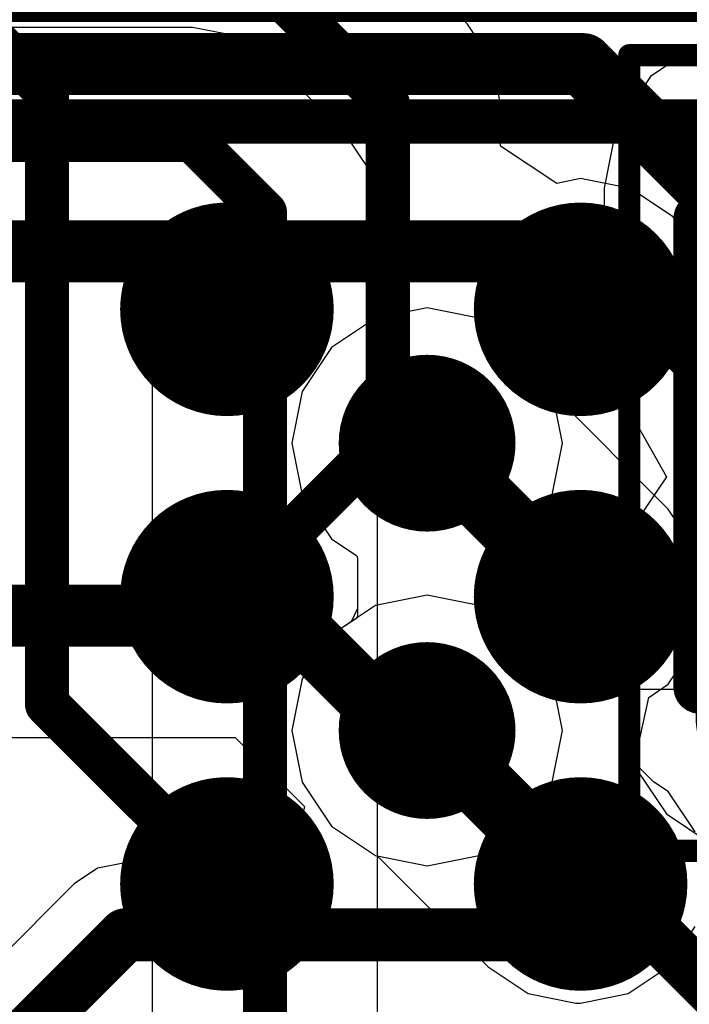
# Model space of a CAD drawing. Header units: millimetres. Extents: x -2 to 68, y -2 to 27.4.
# Tile 541 of 594: x 47.4 to 48.9, y 20.8 to 23. Entities that reach past the tile are written whole.
import ezdxf

# ---------------------------------------------------------------- set-up
doc = ezdxf.new("R2010")
doc.units = ezdxf.units.MM
for name, color, linetype in [('BottomLayer', 5, 'Continuous'), ('BottomPaste', 16, 'Continuous'), ('BottomSolder', 6, 'Continuous'), ('DrillGuide', 244, 'Continuous'), ('Mechanical10', 56, 'Continuous'), ('Mechanical13', 56, 'Continuous'), ('Mechanical15', 56, 'Continuous'), ('Mechanical6', 56, 'Continuous'), ('MidLayer1', 16, 'Continuous'), ('MidLayer2', 76, 'Continuous'), ('MidLayer3', 90, 'Continuous'), ('MidLayer4', 156, 'Continuous'), ('MidLayer5', 130, 'Continuous'), ('MidLayer6', 216, 'Continuous'), ('MidLayer7', 6, 'Continuous'), ('MidLayer8', 54, 'Continuous'), ('MultiLayer', 9, 'Continuous'), ('TopLayer', 1, 'Continuous'), ('TopPaste', 8, 'Continuous'), ('TopSolder', 216, 'Continuous'), ('ViaHoleLayer', 16, 'Continuous')]:
    doc.layers.add(name, color=color, linetype=linetype)

# ---------------------------------------------------------------- blocks, each defined once
blk = doc.blocks.new('MT53D512M32D2DS_053_WT_D_F_________1_168')
at = {"layer": 'Mechanical13', "const_width": 0.1}
blk.add_lwpolyline([(5, -7.25), (-5, -7.25)], dxfattribs=at)
at = {"layer": 'Mechanical15', "const_width": 0.05}
blk.add_lwpolyline([(5.25, -7.5), (-5.25, -7.5)], dxfattribs=at)
at = {"layer": 'TopLayer', "const_width": 0.14}
for points in [[(2.73, -5.525, 1), (2.87, -5.525, 1)], [(3.53, -5.525, 1), (3.67, -5.525, 1)], [(2.73, -6.175, 1), (2.87, -6.175, 1)], [(3.53, -6.175, 1), (3.67, -6.175, 1)], [(2.73, -6.825, 1), (2.87, -6.825, 1)], [(3.53, -6.825, 1), (3.67, -6.825, 1)]]:
    blk.add_lwpolyline(points, format="xyb", close=True, dxfattribs=at)
at = {"layer": 'TopPaste', "const_width": 0.14}
for points in [[(2.73, -5.525, 1), (2.87, -5.525, 1)], [(3.53, -5.525, 1), (3.67, -5.525, 1)], [(2.73, -6.175, 1), (2.87, -6.175, 1)], [(3.53, -6.175, 1), (3.67, -6.175, 1)], [(2.73, -6.825, 1), (2.87, -6.825, 1)], [(3.53, -6.825, 1), (3.67, -6.825, 1)]]:
    blk.add_lwpolyline(points, format="xyb", close=True, dxfattribs=at)
at = {"layer": 'TopSolder', "const_width": 0.2416}
for points in [[(2.6792, -5.525, 1), (2.9208, -5.525, 1)], [(3.4792, -5.525, 1), (3.7208, -5.525, 1)], [(2.6792, -6.175, 1), (2.9208, -6.175, 1)], [(3.4792, -6.175, 1), (3.7208, -6.175, 1)], [(2.6792, -6.825, 1), (2.9208, -6.825, 1)], [(3.4792, -6.825, 1), (3.7208, -6.825, 1)]]:
    blk.add_lwpolyline(points, format="xyb", close=True, dxfattribs=at)
blk = doc.blocks.new('CAP_0402_B_302')
at = {"layer": 'BottomLayer', "const_width": 0.1508}
for points in [[(-0.6746, 0.1392, 1), (-0.5238, 0.1392, 1)], [(-0.3462, 0.1392, 1), (-0.1954, 0.1392, 1)], [(0.1954, 0.1392, 1), (0.3462, 0.1392, 1)], [(0.5238, 0.1392, 1), (0.6746, 0.1392, 1)], [(-0.6746, -0.1392, 1), (-0.5238, -0.1392, 1)], [(-0.3462, -0.1392, 1), (-0.1954, -0.1392, 1)], [(0.1954, -0.1392, 1), (0.3462, -0.1392, 1)], [(0.5238, -0.1392, 1), (0.6746, -0.1392, 1)]]:
    blk.add_lwpolyline(points, format="xyb", close=True, dxfattribs=at)
at = {"layer": 'BottomLayer'}
for points in [[(-0.2708, 0.29), (-0.5992, 0.29), (-0.2708, -0.29), (-0.5992, -0.29)], [(0.2708, -0.29), (0.5992, -0.29), (0.2708, 0.29), (0.5992, 0.29)], [(-0.12, 0.1392), (-0.75, 0.1392), (-0.12, -0.1392), (-0.75, -0.1392)], [(0.12, -0.1392), (0.75, -0.1392), (0.12, 0.1392), (0.75, 0.1392)]]:
    blk.add_solid(points, dxfattribs=at)
at = {"layer": 'BottomPaste', "const_width": 0.1508}
for points in [[(-0.6746, 0.1392, 1), (-0.5238, 0.1392, 1)], [(-0.3462, 0.1392, 1), (-0.1954, 0.1392, 1)], [(0.1954, 0.1392, 1), (0.3462, 0.1392, 1)], [(0.5238, 0.1392, 1), (0.6746, 0.1392, 1)], [(-0.6746, -0.1392, 1), (-0.5238, -0.1392, 1)], [(-0.3462, -0.1392, 1), (-0.1954, -0.1392, 1)], [(0.1954, -0.1392, 1), (0.3462, -0.1392, 1)], [(0.5238, -0.1392, 1), (0.6746, -0.1392, 1)]]:
    blk.add_lwpolyline(points, format="xyb", close=True, dxfattribs=at)
at = {"layer": 'BottomPaste'}
for points in [[(-0.2708, 0.29), (-0.5992, 0.29), (-0.2708, -0.29), (-0.5992, -0.29)], [(0.2708, -0.29), (0.5992, -0.29), (0.2708, 0.29), (0.5992, 0.29)], [(-0.12, 0.1392), (-0.75, 0.1392), (-0.12, -0.1392), (-0.75, -0.1392)], [(0.12, -0.1392), (0.75, -0.1392), (0.12, 0.1392), (0.75, 0.1392)]]:
    blk.add_solid(points, dxfattribs=at)
at = {"layer": 'BottomSolder', "const_width": 0.1508}
for points in [[(-0.6746, 0.1392, 1), (-0.5238, 0.1392, 1)], [(-0.3462, 0.1392, 1), (-0.1954, 0.1392, 1)], [(0.1954, 0.1392, 1), (0.3462, 0.1392, 1)], [(0.5238, 0.1392, 1), (0.6746, 0.1392, 1)], [(-0.6746, -0.1392, 1), (-0.5238, -0.1392, 1)], [(-0.3462, -0.1392, 1), (-0.1954, -0.1392, 1)], [(0.1954, -0.1392, 1), (0.3462, -0.1392, 1)], [(0.5238, -0.1392, 1), (0.6746, -0.1392, 1)]]:
    blk.add_lwpolyline(points, format="xyb", close=True, dxfattribs=at)
at = {"layer": 'BottomSolder'}
for points in [[(-0.2708, 0.29), (-0.5992, 0.29), (-0.2708, -0.29), (-0.5992, -0.29)], [(0.2708, -0.29), (0.5992, -0.29), (0.2708, 0.29), (0.5992, 0.29)], [(-0.12, 0.1392), (-0.75, 0.1392), (-0.12, -0.1392), (-0.75, -0.1392)], [(0.12, -0.1392), (0.75, -0.1392), (0.12, 0.1392), (0.75, 0.1392)]]:
    blk.add_solid(points, dxfattribs=at)
at = {"layer": 'Mechanical10', "const_width": 0.12}
for points in [[(-0.53, 0.28), (-0.53, -0.28)], [(-0.53, 0.28), (0.53, 0.28)], [(0.53, 0.28), (0.53, -0.28)], [(-0.53, -0.28), (0.53, -0.28)]]:
    blk.add_lwpolyline(points, dxfattribs=at)
at = {"layer": 'Mechanical10', "const_width": 0.06}
for points in [[(-0.56, 0.28, 1), (-0.5, 0.28, 1)], [(-0.56, 0.28, 1), (-0.5, 0.28, 1)], [(0.5, 0.28, 1), (0.56, 0.28, 1)], [(0.5, 0.28, 1), (0.56, 0.28, 1)], [(-0.56, -0.28, 1), (-0.5, -0.28, 1)], [(-0.56, -0.28, 1), (-0.5, -0.28, 1)], [(0.5, -0.28, 1), (0.56, -0.28, 1)], [(0.5, -0.28, 1), (0.56, -0.28, 1)]]:
    blk.add_lwpolyline(points, format="xyb", close=True, dxfattribs=at)
at = {"layer": 'Mechanical6', "const_width": 0.05}
for points in [[(-0.9, 0.44), (-0.9, -0.44)], [(-0.9, 0.44), (0.9, 0.44)], [(0.9, 0.44), (0.9, -0.44)], [(0, 0.22), (0, -0.22)], [(-0.22, 0), (0.22, 0)], [(-0.9, -0.44), (0.9, -0.44)]]:
    blk.add_lwpolyline(points, dxfattribs=at)
at = {"layer": 'Mechanical6'}
for points, const_width in [([(-0.9125, 0.44, 1), (-0.8875, 0.44, 1)], 0.025), ([(-0.9125, 0.44, 1), (-0.8875, 0.44, 1)], 0.025), ([(0.8875, 0.44, 1), (0.9125, 0.44, 1)], 0.025), ([(0.8875, 0.44, 1), (0.9125, 0.44, 1)], 0.025), ([(-0.0125, 0.22, 1), (0.0125, 0.22, 1)], 0.025), ([(0.165, 0, 1), (-0.165, 0, 1)], 0.05), ([(-0.2325, 0, 1), (-0.2075, 0, 1)], 0.025), ([(-0.1775, 0, 1), (-0.1525, 0, 1)], 0.025), ([(0.1525, 0, 1), (0.1775, 0, 1)], 0.025), ([(0.2075, 0, 1), (0.2325, 0, 1)], 0.025), ([(-0.0125, -0.22, 1), (0.0125, -0.22, 1)], 0.025), ([(-0.9125, -0.44, 1), (-0.8875, -0.44, 1)], 0.025), ([(-0.9125, -0.44, 1), (-0.8875, -0.44, 1)], 0.025), ([(0.8875, -0.44, 1), (0.9125, -0.44, 1)], 0.025), ([(0.8875, -0.44, 1), (0.9125, -0.44, 1)], 0.025)]:
    blk.add_lwpolyline(points, format="xyb", close=True, dxfattribs=dict(at, const_width=const_width))

msp = doc.modelspace()

# ---------------------------------------------------------------- linework, layer by layer
at = {"layer": 'BottomLayer'}
for p, q in [((47.822, 22.9629), (43.855, 22.9629)), ((47.9195, 22.9435), (47.822, 22.9629)), ((48.0022, 22.8882), (47.9195, 22.9435)), ((48.9633, 22.9226), (48.8579, 22.8521)), ((48.1662, 22.7242), (48.0022, 22.8882)), ((48.8579, 22.8521), (48.7804, 22.7361)), ((48.2215, 22.6415), (48.1662, 22.7242)), ((48.7804, 22.7361), (48.7531, 22.5992)), ((48.2409, 22.544), (48.2215, 22.6415)), ((48.7531, 22.5992), (48.7531, 22.2708)), ((48.2409, 20.7106), (48.2409, 22.544)), ((43.9606, 22.4531), (47.7164, 22.4531)), ((47.7164, 22.4531), (47.7311, 22.4384)), ((47.7311, 22.4384), (47.7311, 20.605)), ((48.7531, 22.2708), (48.7804, 22.1339)), ((48.7804, 22.1339), (48.8316, 22.0572)), ((48.8316, 22.0572), (48.8939, 21.9461)), ((48.8939, 21.9461), (48.8275, 21.8466)), ((48.8275, 21.8466), (48.8041, 21.7292)), ((48.8041, 21.7292), (48.8041, 21.665)), ((48.8041, 21.665), (49.25, 21.665)), ((49.15, 21.465), (48.8041, 21.465)), ((48.8041, 21.465), (48.8041, 21.4008)), ((48.8041, 21.4008), (48.8275, 21.2834)), ((48.8275, 21.2834), (48.8939, 21.1839)), ((48.8939, 21.1839), (48.9934, 21.1175))]:
    msp.add_line(p, q, dxfattribs=at)
at = {"layer": 'BottomLayer', "const_width": 0.1}
for points in [[(43.855, 22.708), (47.822, 22.708)], [(47.822, 22.708), (47.986, 22.544)], [(47.986, 20.605), (47.986, 22.544)]]:
    msp.add_lwpolyline(points, dxfattribs=at)
at = {"layer": 'BottomLayer', "const_width": 0.05}
for points in [[(47.797, 22.708, 1), (47.847, 22.708, 1)], [(47.797, 22.708, 1), (47.847, 22.708, 1)], [(47.961, 22.544, 1), (48.011, 22.544, 1)], [(47.961, 22.544, 1), (48.011, 22.544, 1)]]:
    msp.add_lwpolyline(points, format="xyb", close=True, dxfattribs=at)
at = {"layer": 'DrillGuide'}
for points, const_width in [([(48.675, 22.325, 1), (48.725, 22.325, 1)], 0.05), ([(48.3028, 22.0222, 1), (48.4028, 22.0222, 1)], 0.1), ([(48.675, 21.675, 1), (48.725, 21.675, 1)], 0.05), ([(48.3028, 21.3722, 1), (48.4028, 21.3722, 1)], 0.1), ([(48.675, 21.036, 1), (48.725, 21.036, 1)], 0.05)]:
    msp.add_lwpolyline(points, format="xyb", close=True, dxfattribs=dict(at, const_width=const_width))
at = {"layer": 'MidLayer1'}
for p, q in [((48.3528, 22.3281), (48.2358, 22.3048)), ((48.4699, 22.3048), (48.3528, 22.3281)), ((48.2358, 22.3048), (48.1365, 22.2385)), ((48.5691, 22.2385), (48.4699, 22.3048)), ((48.1365, 22.2385), (48.0702, 22.1392)), ((48.6354, 22.1392), (48.5691, 22.2385)), ((48.0702, 22.1392), (48.0469, 22.0222)), ((48.6362, 22.1353), (48.6354, 22.1392)), ((48.8983, 21.8733), (48.6362, 22.1353)), ((48.0469, 22.0222), (48.0702, 21.9051)), ((48.0702, 21.9051), (48.1365, 21.8059)), ((48.959, 21.7823), (48.8983, 21.8733)), ((48.1365, 21.8059), (48.1936, 21.7677)), ((48.1936, 21.7677), (48.1956, 21.7624)), ((48.1956, 21.7624), (48.1956, 21.6484)), ((48.1956, 21.6484), (48.1808, 21.6181)), ((48.1808, 21.6181), (48.1365, 21.5885)), ((48.1365, 21.5885), (48.0702, 21.4892)), ((48.8983, 21.4767), (48.959, 21.5677)), ((48.0702, 21.4892), (48.0469, 21.3722)), ((48.854, 21.4471), (48.8983, 21.4767)), ((48.8222, 21.2993), (48.854, 21.4471)), ((48.0469, 21.3722), (48.0702, 21.2551)), ((48.8652, 21.2563), (48.8222, 21.2993)), ((48.0702, 21.2551), (48.1365, 21.1559)), ((48.8982, 21.2342), (48.8652, 21.2563)), ((48.959, 21.1433), (48.8982, 21.2342)), ((48.1365, 21.1559), (48.2358, 21.0896)), ((48.2358, 21.0896), (48.2397, 21.0888)), ((48.2397, 21.0888), (48.4908, 20.8377)), ((48.8982, 20.8377), (48.959, 20.9287)), ((48.4908, 20.8377), (48.5817, 20.7769)), ((48.8073, 20.7769), (48.8982, 20.8377)), ((48.5817, 20.7769), (48.689, 20.7556)), ((48.7, 20.7556), (48.8073, 20.7769)), ((48.689, 20.7556), (48.7, 20.7556))]:
    msp.add_line(p, q, dxfattribs=at)
for points, const_width in [([(48.625, 22.325, 1), (48.775, 22.325, 1)], 0.15), ([(48.2528, 22.0222, 1), (48.4528, 22.0222, 1)], 0.2), ([(48.3153, 22.0222, 1), (48.3903, 22.0222, 1)], 0.075), ([(48.625, 21.675, 1), (48.775, 21.675, 1)], 0.15), ([(48.6625, 21.675, 1), (48.7375, 21.675, 1)], 0.075), ([(48.2528, 21.3722, 1), (48.4528, 21.3722, 1)], 0.2), ([(48.3153, 21.3722, 1), (48.3903, 21.3722, 1)], 0.075), ([(48.625, 21.036, 1), (48.775, 21.036, 1)], 0.15), ([(48.6515, 21.036, 1), (48.7265, 21.036, 1)], 0.075), ([(48.6515, 21.036, 1), (48.7265, 21.036, 1)], 0.075), ([(48.6625, 21.036, 1), (48.7375, 21.036, 1)], 0.075)]:
    msp.add_lwpolyline(points, format="xyb", close=True, dxfattribs=dict(at, const_width=const_width))
at = {"layer": 'MidLayer1', "const_width": 0.15}
for points in [[(48.3528, 22.0222), (48.7, 21.675)], [(48.3528, 21.3722), (48.689, 21.036)], [(48.689, 21.036), (48.7, 21.036)]]:
    msp.add_lwpolyline(points, dxfattribs=at)
at = {"layer": 'MidLayer2'}
for p, q in [((48.3528, 22.3281), (48.2358, 22.3048)), ((48.4699, 22.3048), (48.3528, 22.3281)), ((48.2358, 22.3048), (48.1365, 22.2385)), ((48.5691, 22.2385), (48.4699, 22.3048)), ((48.1365, 22.2385), (48.0702, 22.1392)), ((48.6354, 22.1392), (48.5691, 22.2385)), ((48.0702, 22.1392), (48.0469, 22.0222)), ((48.6587, 22.0222), (48.6354, 22.1392)), ((48.0469, 22.0222), (48.0702, 21.9051)), ((48.6354, 21.9051), (48.6587, 22.0222)), ((48.0702, 21.9051), (48.1365, 21.8059)), ((48.5691, 21.8059), (48.6354, 21.9051)), ((48.1365, 21.8059), (48.1936, 21.7677)), ((48.512, 21.7677), (48.5691, 21.8059)), ((48.1936, 21.7677), (48.1956, 21.7624)), ((48.51, 21.7624), (48.512, 21.7677)), ((48.1956, 21.7624), (48.1956, 21.6319)), ((48.51, 21.6319), (48.51, 21.7624)), ((48.1956, 21.6319), (48.1936, 21.6266)), ((48.512, 21.6266), (48.51, 21.6319)), ((48.1936, 21.6266), (48.1365, 21.5885)), ((48.5691, 21.5885), (48.512, 21.6266)), ((48.1365, 21.5885), (48.0702, 21.4892)), ((48.6354, 21.4892), (48.5691, 21.5885)), ((48.0702, 21.4892), (48.0469, 21.3722)), ((48.6587, 21.3722), (48.6354, 21.4892)), ((48.0469, 21.3722), (48.0702, 21.2551)), ((48.6354, 21.2551), (48.6587, 21.3722)), ((48.0702, 21.2551), (48.1365, 21.1559)), ((48.5691, 21.1559), (48.6354, 21.2551)), ((48.1365, 21.1559), (48.2358, 21.0896)), ((48.4699, 21.0896), (48.5691, 21.1559)), ((48.2358, 21.0896), (48.3528, 21.0663)), ((48.3528, 21.0663), (48.4699, 21.0896))]:
    msp.add_line(p, q, dxfattribs=at)
at = {"layer": 'MidLayer2', "const_width": 0.2}
for points in [[(48.2528, 22.0222, 1), (48.4528, 22.0222, 1)], [(48.2528, 21.3722, 1), (48.4528, 21.3722, 1)]]:
    msp.add_lwpolyline(points, format="xyb", close=True, dxfattribs=at)
at = {"layer": 'MidLayer3'}
for p, q in [((46.554, 21.3567), (47.9188, 21.3567)), ((47.9188, 21.3567), (48.0754, 21.2001)), ((48.0754, 21.2001), (48.0533, 21.1121)), ((48.0533, 21.1121), (48.0267, 21.0731)), ((47.6699, 21.0731), (47.6075, 21.0607)), ((48.0267, 21.0731), (47.6699, 21.0731)), ((47.6075, 21.0607), (47.5545, 21.0253)), ((47.5545, 21.0253), (47.0129, 20.4837))]:
    msp.add_line(p, q, dxfattribs=at)
for points, const_width in [([(46.493, 22.88), (48.705, 22.88)], 0.14), ([(48.705, 22.88), (49.8472, 21.7378)], 0.14), ([(46.6587, 22.456), (48.734, 22.456)], 0.14), ([(48.734, 22.456), (49.287, 21.903)], 0.14), ([(46.44, 21.632), (48.0328, 21.632)], 0.14), ([(48.0328, 21.632), (48.2927, 21.3722)], 0.14), ([(48.2927, 21.3722), (48.3528, 21.3722)], 0.14), ([(46.7619, 20.002), (47.6699, 20.91)], 0.12), ([(47.6699, 20.91), (48.8741, 20.91)], 0.12), ([(48.8741, 20.91), (49.0472, 20.7369)], 0.12)]:
    msp.add_lwpolyline(points, dxfattribs=dict(at, const_width=const_width))
for points, const_width in [([(48.67, 22.88, 1), (48.74, 22.88, 1)], 0.07), ([(48.67, 22.88, 1), (48.74, 22.88, 1)], 0.07), ([(48.699, 22.456, 1), (48.769, 22.456, 1)], 0.07), ([(48.699, 22.456, 1), (48.769, 22.456, 1)], 0.07), ([(48.2528, 22.0222, 1), (48.4528, 22.0222, 1)], 0.2), ([(47.9979, 21.632, 1), (48.0678, 21.632, 1)], 0.07), ([(47.9979, 21.632, 1), (48.0678, 21.632, 1)], 0.07), ([(48.2528, 21.3722, 1), (48.4528, 21.3722, 1)], 0.2), ([(48.2577, 21.3722, 1), (48.3277, 21.3722, 1)], 0.07), ([(48.2577, 21.3722, 1), (48.3277, 21.3722, 1)], 0.07), ([(48.3178, 21.3722, 1), (48.3878, 21.3722, 1)], 0.07), ([(47.6399, 20.91, 1), (47.6999, 20.91, 1)], 0.06), ([(47.6399, 20.91, 1), (47.6999, 20.91, 1)], 0.06), ([(48.8441, 20.91, 1), (48.9041, 20.91, 1)], 0.06), ([(48.8441, 20.91, 1), (48.9041, 20.91, 1)], 0.06)]:
    msp.add_lwpolyline(points, format="xyb", close=True, dxfattribs=dict(at, const_width=const_width))
at = {"layer": 'MidLayer4'}
for p, q in [((48.3528, 22.3281), (48.2358, 22.3048)), ((48.4699, 22.3048), (48.3528, 22.3281)), ((48.2358, 22.3048), (48.1365, 22.2385)), ((48.5691, 22.2385), (48.4699, 22.3048)), ((48.1365, 22.2385), (48.0702, 22.1392)), ((48.6354, 22.1392), (48.5691, 22.2385)), ((48.0702, 22.1392), (48.0469, 22.0222)), ((48.6587, 22.0222), (48.6354, 22.1392)), ((48.0469, 22.0222), (48.0702, 21.9051)), ((48.6354, 21.9051), (48.6587, 22.0222)), ((48.0702, 21.9051), (48.1365, 21.8059)), ((48.5691, 21.8059), (48.6354, 21.9051)), ((48.1365, 21.8059), (48.1936, 21.7677)), ((48.512, 21.7677), (48.5691, 21.8059)), ((48.1936, 21.7677), (48.1956, 21.7624)), ((48.51, 21.7624), (48.512, 21.7677)), ((48.1956, 21.7624), (48.1956, 21.6319)), ((48.51, 21.6319), (48.51, 21.7624)), ((48.1956, 21.6319), (48.1936, 21.6266)), ((48.512, 21.6266), (48.51, 21.6319)), ((48.1936, 21.6266), (48.1365, 21.5885)), ((48.5691, 21.5885), (48.512, 21.6266)), ((48.1365, 21.5885), (48.0702, 21.4892)), ((48.6354, 21.4892), (48.5691, 21.5885)), ((48.0702, 21.4892), (48.0469, 21.3722)), ((48.6587, 21.3722), (48.6354, 21.4892)), ((48.0469, 21.3722), (48.0702, 21.2551)), ((48.6354, 21.2551), (48.6587, 21.3722)), ((48.0702, 21.2551), (48.1365, 21.1559)), ((48.5691, 21.1559), (48.6354, 21.2551)), ((48.1365, 21.1559), (48.2358, 21.0896)), ((48.4699, 21.0896), (48.5691, 21.1559)), ((48.2358, 21.0896), (48.3528, 21.0663)), ((48.3528, 21.0663), (48.4699, 21.0896))]:
    msp.add_line(p, q, dxfattribs=at)
at = {"layer": 'MidLayer4', "const_width": 0.2}
for points in [[(48.2528, 22.0222, 1), (48.4528, 22.0222, 1)], [(48.2528, 21.3722, 1), (48.4528, 21.3722, 1)]]:
    msp.add_lwpolyline(points, format="xyb", close=True, dxfattribs=at)
at = {"layer": 'MidLayer5'}
for p, q in [((48.3528, 22.3281), (48.2358, 22.3048)), ((48.4699, 22.3048), (48.3528, 22.3281)), ((48.2358, 22.3048), (48.1365, 22.2385)), ((48.5691, 22.2385), (48.4699, 22.3048)), ((48.1365, 22.2385), (48.0702, 22.1392)), ((48.6354, 22.1392), (48.5691, 22.2385)), ((48.0702, 22.1392), (48.0469, 22.0222)), ((48.6587, 22.0222), (48.6354, 22.1392)), ((48.0469, 22.0222), (48.0702, 21.9051)), ((48.6354, 21.9051), (48.6587, 22.0222)), ((48.0702, 21.9051), (48.1365, 21.8059)), ((48.5691, 21.8059), (48.6354, 21.9051)), ((48.1365, 21.8059), (48.1936, 21.7677)), ((48.512, 21.7677), (48.5691, 21.8059)), ((48.1936, 21.7677), (48.1956, 21.7624)), ((48.51, 21.7624), (48.512, 21.7677)), ((48.1956, 21.7624), (48.1956, 21.6319)), ((48.51, 21.6319), (48.51, 21.7624)), ((48.1956, 21.6319), (48.1936, 21.6266)), ((48.512, 21.6266), (48.51, 21.6319)), ((48.1936, 21.6266), (48.1365, 21.5885)), ((48.5691, 21.5885), (48.512, 21.6266)), ((48.1365, 21.5885), (48.0702, 21.4892)), ((48.6354, 21.4892), (48.5691, 21.5885)), ((48.0702, 21.4892), (48.0469, 21.3722)), ((48.6587, 21.3722), (48.6354, 21.4892)), ((48.0469, 21.3722), (48.0702, 21.2551)), ((48.6354, 21.2551), (48.6587, 21.3722)), ((48.0702, 21.2551), (48.1365, 21.1559)), ((48.5691, 21.1559), (48.6354, 21.2551)), ((48.1365, 21.1559), (48.2358, 21.0896)), ((48.4699, 21.0896), (48.5691, 21.1559)), ((48.2358, 21.0896), (48.3528, 21.0663)), ((48.3528, 21.0663), (48.4699, 21.0896))]:
    msp.add_line(p, q, dxfattribs=at)
at = {"layer": 'MidLayer5', "const_width": 0.2}
for points in [[(48.2528, 22.0222, 1), (48.4528, 22.0222, 1)], [(48.2528, 21.3722, 1), (48.4528, 21.3722, 1)]]:
    msp.add_lwpolyline(points, format="xyb", close=True, dxfattribs=at)
at = {"layer": 'MidLayer6'}
for p, q in [((48.3528, 22.3281), (48.2358, 22.3048)), ((48.4699, 22.3048), (48.3528, 22.3281)), ((48.2358, 22.3048), (48.1365, 22.2385)), ((48.5691, 22.2385), (48.4699, 22.3048)), ((48.1365, 22.2385), (48.0702, 22.1392)), ((48.6354, 22.1392), (48.5691, 22.2385)), ((48.0702, 22.1392), (48.0469, 22.0222)), ((48.6587, 22.0222), (48.6354, 22.1392)), ((48.0469, 22.0222), (48.0702, 21.9051)), ((48.6354, 21.9051), (48.6587, 22.0222)), ((48.0702, 21.9051), (48.1365, 21.8059)), ((48.5691, 21.8059), (48.6354, 21.9051)), ((48.1365, 21.8059), (48.1936, 21.7677)), ((48.512, 21.7677), (48.5691, 21.8059)), ((48.1936, 21.7677), (48.1956, 21.7624)), ((48.51, 21.7624), (48.512, 21.7677)), ((48.1956, 21.7624), (48.1956, 21.6319)), ((48.51, 21.6319), (48.51, 21.7624)), ((48.1956, 21.6319), (48.1936, 21.6266)), ((48.512, 21.6266), (48.51, 21.6319)), ((48.1936, 21.6266), (48.1365, 21.5885)), ((48.5691, 21.5885), (48.512, 21.6266)), ((48.1365, 21.5885), (48.0702, 21.4892)), ((48.6354, 21.4892), (48.5691, 21.5885)), ((48.0702, 21.4892), (48.0469, 21.3722)), ((48.6587, 21.3722), (48.6354, 21.4892)), ((48.0469, 21.3722), (48.0702, 21.2551)), ((48.6354, 21.2551), (48.6587, 21.3722)), ((48.0702, 21.2551), (48.1365, 21.1559)), ((48.5691, 21.1559), (48.6354, 21.2551)), ((48.1365, 21.1559), (48.2358, 21.0896)), ((48.4699, 21.0896), (48.5691, 21.1559)), ((48.2358, 21.0896), (48.3528, 21.0663)), ((48.3528, 21.0663), (48.4699, 21.0896))]:
    msp.add_line(p, q, dxfattribs=at)
at = {"layer": 'MidLayer6', "const_width": 0.2}
for points in [[(48.2528, 22.0222, 1), (48.4528, 22.0222, 1)], [(48.2528, 21.3722, 1), (48.4528, 21.3722, 1)]]:
    msp.add_lwpolyline(points, format="xyb", close=True, dxfattribs=at)
at = {"layer": 'MidLayer7'}
for p, q in [((48.3528, 21.6781), (48.2358, 21.6548)), ((48.4699, 21.6548), (48.3528, 21.6781)), ((48.2358, 21.6548), (48.1365, 21.5885)), ((48.5691, 21.5885), (48.4699, 21.6548)), ((48.1365, 21.5885), (48.0702, 21.4892)), ((48.6354, 21.4892), (48.5691, 21.5885)), ((48.0702, 21.4892), (48.0469, 21.3722)), ((48.6587, 21.3722), (48.6354, 21.4892)), ((48.0469, 21.3722), (48.0702, 21.2551)), ((48.6354, 21.2551), (48.6587, 21.3722)), ((48.0702, 21.2551), (48.1365, 21.1559)), ((48.5691, 21.1559), (48.6354, 21.2551)), ((48.1365, 21.1559), (48.2358, 21.0896)), ((48.4699, 21.0896), (48.5691, 21.1559)), ((48.2358, 21.0896), (48.3528, 21.0663)), ((48.3528, 21.0663), (48.4699, 21.0896))]:
    msp.add_line(p, q, dxfattribs=at)
at = {"layer": 'MidLayer7', "const_width": 0.2}
for points in [[(48.2528, 22.0222, 1), (48.4528, 22.0222, 1)], [(48.2528, 21.3722, 1), (48.4528, 21.3722, 1)]]:
    msp.add_lwpolyline(points, format="xyb", close=True, dxfattribs=at)
at = {"layer": 'MidLayer8'}
for p, q in [((48.3528, 21.6781), (48.2358, 21.6548)), ((48.4699, 21.6548), (48.3528, 21.6781)), ((48.2358, 21.6548), (48.1365, 21.5885)), ((48.5691, 21.5885), (48.4699, 21.6548)), ((48.1365, 21.5885), (48.0702, 21.4892)), ((48.6354, 21.4892), (48.5691, 21.5885)), ((48.0702, 21.4892), (48.0469, 21.3722)), ((48.6587, 21.3722), (48.6354, 21.4892)), ((48.0469, 21.3722), (48.0702, 21.2551)), ((48.6354, 21.2551), (48.6587, 21.3722)), ((48.0702, 21.2551), (48.1365, 21.1559)), ((48.5691, 21.1559), (48.6354, 21.2551)), ((48.1365, 21.1559), (48.2358, 21.0896)), ((48.4699, 21.0896), (48.5691, 21.1559)), ((48.2358, 21.0896), (48.3528, 21.0663)), ((48.3528, 21.0663), (48.4699, 21.0896))]:
    msp.add_line(p, q, dxfattribs=at)
at = {"layer": 'MidLayer8', "const_width": 0.2}
for points in [[(48.2528, 22.0222, 1), (48.4528, 22.0222, 1)], [(48.2528, 21.3722, 1), (48.4528, 21.3722, 1)]]:
    msp.add_lwpolyline(points, format="xyb", close=True, dxfattribs=at)
at = {"layer": 'MultiLayer'}
for points, const_width in [([(48.625, 22.325, 1), (48.775, 22.325, 1)], 0.15), ([(48.2528, 22.0222, 1), (48.4528, 22.0222, 1)], 0.2), ([(48.625, 21.675, 1), (48.775, 21.675, 1)], 0.15), ([(48.2528, 21.3722, 1), (48.4528, 21.3722, 1)], 0.2), ([(48.625, 21.036, 1), (48.775, 21.036, 1)], 0.15)]:
    msp.add_lwpolyline(points, format="xyb", close=True, dxfattribs=dict(at, const_width=const_width))
at = {"layer": 'TopLayer'}
for p, q in [((48.4442, 22.9702), (48.1098, 23.3047)), ((48.4995, 22.8875), (48.4442, 22.9702)), ((48.5189, 22.79), (48.4995, 22.8875)), ((48.5189, 22.6939), (48.5189, 22.79)), ((48.6459, 22.6099), (48.5189, 22.6939)), ((48.7, 22.6207), (48.6459, 22.6099)), ((48.8132, 22.5982), (48.7, 22.6207)), ((48.9091, 22.5341), (48.8132, 22.5982)), ((48.9732, 22.4381), (48.9091, 22.5341)), ((48.7619, 22.5138), (42.3765, 22.5138)), ((51.3619, 19.4138), (48.7619, 22.5138))]:
    msp.add_line(p, q, dxfattribs=at)
at = {"layer": 'TopLayer', "const_width": 0.1}
for points in [[(47.75, 23.304), (48.264, 22.79)], [(47.255, 23.054), (47.493, 22.816)], [(47.493, 21.432), (47.493, 22.816)], [(48.264, 22.039), (48.264, 22.79)], [(47.9, 21.675), (48.264, 22.039)], [(47.493, 21.432), (47.9, 21.025)]]:
    msp.add_lwpolyline(points, dxfattribs=at)
at = {"layer": 'TopLayer'}
for points, const_width in [([(47.468, 22.816, 1), (47.518, 22.816, 1)], 0.05), ([(47.468, 22.816, 1), (47.518, 22.816, 1)], 0.05), ([(48.239, 22.79, 1), (48.289, 22.79, 1)], 0.05), ([(48.239, 22.79, 1), (48.289, 22.79, 1)], 0.05), ([(48.625, 22.325, 1), (48.775, 22.325, 1)], 0.15), ([(48.239, 22.039, 1), (48.289, 22.039, 1)], 0.05), ([(48.239, 22.039, 1), (48.289, 22.039, 1)], 0.05), ([(48.625, 21.675, 1), (48.775, 21.675, 1)], 0.15), ([(47.875, 21.675, 1), (47.925, 21.675, 1)], 0.05), ([(47.468, 21.432, 1), (47.518, 21.432, 1)], 0.05), ([(47.468, 21.432, 1), (47.518, 21.432, 1)], 0.05), ([(48.625, 21.036, 1), (48.775, 21.036, 1)], 0.15), ([(47.875, 21.025, 1), (47.925, 21.025, 1)], 0.05)]:
    msp.add_lwpolyline(points, format="xyb", close=True, dxfattribs=dict(at, const_width=const_width))
at = {"layer": 'ViaHoleLayer'}
for points, const_width in [([(48.675, 22.325, 1), (48.725, 22.325, 1)], 0.05), ([(48.3028, 22.0222, 1), (48.4028, 22.0222, 1)], 0.1), ([(48.675, 21.675, 1), (48.725, 21.675, 1)], 0.05), ([(48.3028, 21.3722, 1), (48.4028, 21.3722, 1)], 0.1), ([(48.675, 21.036, 1), (48.725, 21.036, 1)], 0.05)]:
    msp.add_lwpolyline(points, format="xyb", close=True, dxfattribs=dict(at, const_width=const_width))

# ---------------------------------------------------------------- block references
for name, p, rotation in [('MT53D512M32D2DS_053_WT_D_F_________1_168', (51.5, 15.5), 180), ('CAP_0402_B_302', (49.25, 22), 90)]:
    msp.add_blockref(name, p, dxfattribs=dict(rotation=rotation))

doc.saveas('drawing.dxf')
